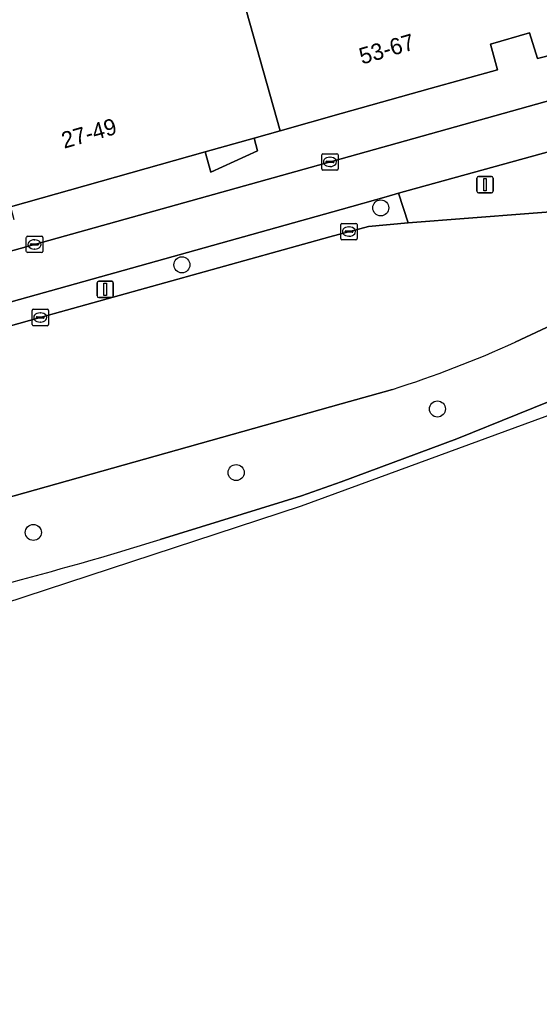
# Model space of a CAD drawing. Extents: x 161798 to 162385, y 382315 to 382833.
# Drawn here: x 161980.4 to 162012.1, y 382322.9 to 382382.8 of the extents above; entities that cross this region are included whole.
import ezdxf

# ---------------------------------------------------------------- set-up
doc = ezdxf.new("R2010")
doc.units = 0
for name, color, linetype in [('IMGEO_Berm_groen', 7, 'Continuous'), ('IMGEO_Berm_open', 7, 'Continuous'), ('IMGEO_Boom', 7, 'Continuous'), ('IMGEO_Fietspad_open', 7, 'Continuous'), ('IMGEO_Kolk', 7, 'Continuous'), ('IMGEO_Lichtmast', 7, 'Continuous'), ('IMGEO_Pand', 7, 'Continuous'), ('IMGEO_Pand_nummerreeks', 7, 'Continuous'), ('IMGEO_Rijbaan_lokaal_gesloten', 7, 'Continuous'), ('IMGEO_Voetpad_open', 7, 'Continuous')]:
    doc.layers.add(name, color=color, linetype=linetype)

msp = doc.modelspace()

# ---------------------------------------------------------------- linework, layer by layer
at = {"layer": 'IMGEO_Berm_groen'}
for points in [[(162020.09, 382367.503), (162017.171, 382366.148), (162016.984, 382366.066), (162010.603, 382363.071)], [(161997.575, 382353.695), (162000, 382354.553), (162007.049, 382357.176), (162014.485, 382360.186), (162018.158, 382361.825), (162020.005, 382362.651), (162021.454, 382363.287)], [(162003.121, 382360.194), (162000, 382359.315), (161950.692, 382345.432)], [(161988.95, 382351.028), (161997.575, 382353.695)]]:
    msp.add_lwpolyline(points, dxfattribs=at)
for centre, radius, start, end in [((161981.413, 382427.816), 71.021, 287.79771, 294.26807), ((161916.074, 382587.591), 247.534, 284.79686, 287.12214)]:
    msp.add_arc(centre, radius, start, end, dxfattribs=at)
at = {"layer": 'IMGEO_Berm_open'}
msp.add_lwpolyline([(162017.4, 382376.021), (162003.494, 382372.173), (162004.077, 382370.354), (162018.783, 382371.503)], dxfattribs=at)
msp.add_lwpolyline([(161981.644, 382364.584), (161999.309, 382369.519), (162001.65, 382370.148), (162004.077, 382370.354), (162003.494, 382372.173), (162002.735, 382371.953), (162000, 382371.174), (161951.89, 382357.699), (161952.25, 382356.343), (161963.78, 382359.564)], close=True, dxfattribs=at)
at = {"layer": 'IMGEO_Boom'}
for centre in [(162002.404, 382371.277), (161990.279, 382367.8), (162005.861, 382359.001), (161993.587, 382355.122), (161981.22, 382351.465)]:
    msp.add_circle(centre, 0.489, dxfattribs=at)
at = {"layer": 'IMGEO_Fietspad_open'}
for points in [[(162025.22, 382378.207), (162028.075, 382379.021), (162027.279, 382381.946), (162016.836, 382378.994), (162000, 382374.274), (161981.294, 382369.045), (161963.411, 382364.051), (161940.368, 382357.557), (161924.437, 382353.114), (161923.263, 382352.781)], [(161923.041, 382349.569), (161941.937, 382354.87), (161951.89, 382357.699), (162000, 382371.174), (162002.735, 382371.953), (162003.494, 382372.173), (162017.4, 382376.021), (162020.108, 382376.801), (162021.534, 382372.169), (162024, 382372.971)]]:
    msp.add_lwpolyline(points, dxfattribs=at)
at = {"layer": 'IMGEO_Kolk'}
for p, q in [((161998.807, 382373.656), (161998.807, 382374.508)), ((161998.882, 382374.582), (161999.734, 382374.582)), ((161999.295, 382374.362), (161999.32, 382374.362)), ((161999.808, 382374.508), (161999.808, 382373.656)), ((161999.066, 382374.076), (161999.066, 382374.088)), ((161999.504, 382374.039), (161999.106, 382374.039)), ((161999.109, 382374.125), (161999.507, 382374.125)), ((161999.318, 382373.802), (161999.293, 382373.802)), ((161999.55, 382374.088), (161999.55, 382374.076)), ((161999.734, 382373.582), (161998.882, 382373.582)), ((161999.966, 382369.404), (161999.966, 382370.256)), ((162000.041, 382370.33), (162000.893, 382370.33)), ((162000.454, 382370.11), (162000.479, 382370.11)), ((162000.967, 382370.256), (162000.967, 382369.404)), ((161980.793, 382368.62), (161980.793, 382369.472)), ((161980.868, 382369.546), (161981.72, 382369.546)), ((161981.794, 382369.472), (161981.794, 382368.62)), ((162000.225, 382369.824), (162000.225, 382369.836)), ((162000.663, 382369.787), (162000.265, 382369.787)), ((162000.268, 382369.873), (162000.666, 382369.873)), ((162000.477, 382369.55), (162000.452, 382369.55)), ((162000.709, 382369.836), (162000.709, 382369.824)), ((161981.052, 382369.04), (161981.052, 382369.052)), ((161981.49, 382369.003), (161981.092, 382369.003)), ((161981.095, 382369.089), (161981.493, 382369.089)), ((161981.281, 382369.326), (161981.306, 382369.326)), ((161981.536, 382369.052), (161981.536, 382369.04)), ((162000.893, 382369.33), (162000.041, 382369.33)), ((161981.72, 382368.546), (161980.868, 382368.546)), ((161981.304, 382368.766), (161981.279, 382368.766)), ((161981.143, 382364.16), (161981.143, 382365.012)), ((161981.218, 382365.086), (161982.07, 382365.086)), ((161981.631, 382364.866), (161981.656, 382364.866)), ((161982.144, 382365.012), (161982.144, 382364.16)), ((161982.07, 382364.086), (161981.218, 382364.086)), ((161981.402, 382364.58), (161981.402, 382364.592)), ((161981.84, 382364.543), (161981.442, 382364.543)), ((161981.445, 382364.629), (161981.843, 382364.629)), ((161981.654, 382364.306), (161981.629, 382364.306)), ((161981.886, 382364.592), (161981.886, 382364.58))]:
    msp.add_line(p, q, dxfattribs=at)
for points in [[(161998.807, 382373.656), (161998.807, 382374.508)], [(161998.882, 382374.582), (161999.734, 382374.582)], [(161999.808, 382374.508), (161999.808, 382373.656)], [(161999.734, 382373.582), (161998.882, 382373.582)], [(161999.966, 382369.404), (161999.966, 382370.256)], [(162000.041, 382370.33), (162000.893, 382370.33)], [(162000.967, 382370.256), (162000.967, 382369.404)], [(161980.793, 382368.62), (161980.793, 382369.472)], [(161980.868, 382369.546), (161981.72, 382369.546)], [(161981.794, 382369.472), (161981.794, 382368.62)], [(162000.893, 382369.33), (162000.041, 382369.33)], [(161981.72, 382368.546), (161980.868, 382368.546)], [(161981.143, 382364.16), (161981.143, 382365.012)], [(161981.218, 382365.086), (161982.07, 382365.086)], [(161982.144, 382365.012), (161982.144, 382364.16)], [(161982.07, 382364.086), (161981.218, 382364.086)]]:
    msp.add_lwpolyline(points, dxfattribs=at)
for centre, radius, start, end in [((161998.884, 382374.506), 0.0765, 91.55205, 178.44795), ((161998.884, 382374.506), 0.0765, 91.55205, 178.44795), ((161999.732, 382374.506), 0.0765, 1.55205, 88.44795), ((161999.732, 382374.506), 0.0765, 1.55205, 88.44795), ((161998.884, 382373.658), 0.0765, 181.55205, 268.44795), ((161998.884, 382373.658), 0.0765, 181.55205, 268.44795), ((161999.106, 382374.085), 0.0403, 85.87752, 175.75265), ((161999.103, 382374.075), 0.0366, 178.93798, 274.71019), ((161999.507, 382374.082), 0.043, 264.86636, 352.45326), ((161999.511, 382374.087), 0.0386, 1.73085, 96.63898), ((161999.732, 382373.658), 0.0765, 271.55205, 358.44795), ((161999.732, 382373.658), 0.0765, 271.55205, 358.44795), ((162000.043, 382370.254), 0.0765, 91.55205, 178.44795), ((162000.043, 382370.254), 0.0765, 91.55205, 178.44795), ((162000.891, 382370.254), 0.0765, 1.55205, 88.44795), ((162000.891, 382370.254), 0.0765, 1.55205, 88.44795), ((161980.87, 382369.47), 0.0765, 91.55205, 178.44795), ((161980.87, 382369.47), 0.0765, 91.55205, 178.44795), ((161981.718, 382369.47), 0.0765, 1.55205, 88.44795), ((161981.718, 382369.47), 0.0765, 1.55205, 88.44795), ((162000.265, 382369.833), 0.0403, 85.87752, 175.75265), ((162000.262, 382369.823), 0.0366, 178.93798, 274.71019), ((162000.666, 382369.83), 0.043, 264.86636, 352.45326), ((162000.67, 382369.835), 0.0386, 1.73085, 96.63898), ((161981.092, 382369.049), 0.0403, 85.87752, 175.75265), ((161981.089, 382369.039), 0.0366, 178.93798, 274.71019), ((161981.493, 382369.046), 0.043, 264.86636, 352.45326), ((161981.497, 382369.051), 0.0386, 1.73085, 96.63898), ((162000.043, 382369.406), 0.0765, 181.55205, 268.44795), ((162000.043, 382369.406), 0.0765, 181.55205, 268.44795), ((162000.891, 382369.406), 0.0765, 271.55205, 358.44795), ((162000.891, 382369.406), 0.0765, 271.55205, 358.44795), ((161980.87, 382368.622), 0.0765, 181.55205, 268.44795), ((161980.87, 382368.622), 0.0765, 181.55205, 268.44795), ((161981.718, 382368.622), 0.0765, 271.55205, 358.44795), ((161981.718, 382368.622), 0.0765, 271.55205, 358.44795), ((161981.22, 382365.01), 0.0765, 91.55205, 178.44795), ((161981.22, 382365.01), 0.0765, 91.55205, 178.44795), ((161982.068, 382365.01), 0.0765, 1.55205, 88.44795), ((161982.068, 382365.01), 0.0765, 1.55205, 88.44795), ((161981.22, 382364.162), 0.0765, 181.55205, 268.44795), ((161981.22, 382364.162), 0.0765, 181.55205, 268.44795), ((161981.442, 382364.589), 0.0403, 85.87752, 175.75265), ((161981.439, 382364.579), 0.0366, 178.93798, 274.71019), ((161981.843, 382364.586), 0.043, 264.86636, 352.45326), ((161981.847, 382364.591), 0.0386, 1.73085, 96.63898), ((161982.068, 382364.162), 0.0765, 271.55205, 358.44795), ((161982.068, 382364.162), 0.0765, 271.55205, 358.44795)]:
    msp.add_arc(centre, radius, start, end, dxfattribs=at)
for centre, major_axis, ratio, start_param, end_param in [((161999.294, 382374.082), (-0.387, 0.002), 0.722429, 4.712389, 7.853982), ((161999.319, 382374.082), (-0.39, 0.002), 0.717154, 1.570796, 4.712389), ((162000.453, 382369.83), (-0.387, 0.002), 0.722429, 4.712389, 7.853982), ((162000.478, 382369.83), (-0.39, 0.002), 0.717154, 1.570796, 4.712389), ((161981.28, 382369.046), (-0.387, 0.002), 0.722429, 4.712389, 7.853982), ((161981.305, 382369.046), (-0.39, 0.002), 0.717154, 1.570796, 4.712389), ((161981.63, 382364.586), (-0.387, 0.002), 0.722429, 4.712389, 7.853982), ((161981.655, 382364.586), (-0.39, 0.002), 0.717154, 1.570796, 4.712389)]:
    msp.add_ellipse(centre, major_axis=major_axis, ratio=ratio, start_param=start_param, end_param=end_param, dxfattribs=at)
at = {"layer": 'IMGEO_Lichtmast'}
for p, q in [((162008.265, 382372.295), (162008.265, 382373.095)), ((162008.265, 382373.095), (162008.265, 382372.295)), ((162008.365, 382373.195), (162009.155, 382373.195)), ((162009.155, 382373.195), (162008.365, 382373.195)), ((162009.255, 382373.095), (162009.255, 382372.295)), ((162009.255, 382372.295), (162009.255, 382373.095)), ((162009.155, 382372.195), (162008.365, 382372.195)), ((162008.365, 382372.195), (162009.155, 382372.195)), ((161985.107, 382365.9), (161985.107, 382366.7)), ((161985.107, 382366.7), (161985.107, 382365.9)), ((161985.207, 382366.8), (161985.997, 382366.8)), ((161985.997, 382366.8), (161985.207, 382366.8)), ((161986.097, 382366.7), (161986.097, 382365.9)), ((161986.097, 382365.9), (161986.097, 382366.7)), ((161985.997, 382365.8), (161985.207, 382365.8)), ((161985.207, 382365.8), (161985.997, 382365.8))]:
    msp.add_line(p, q, dxfattribs=at)
for points in [[(162008.685, 382373.07), (162008.835, 382373.07), (162008.835, 382372.32), (162008.685, 382372.32), (162008.685, 382373.07)], [(161985.527, 382366.675), (161985.677, 382366.675), (161985.677, 382365.925), (161985.527, 382365.925), (161985.527, 382366.675)]]:
    msp.add_lwpolyline(points, dxfattribs=at)
for centre, start, end in [((162008.365, 382373.095), 90, 180), ((162008.365, 382373.095), 90, 180), ((162009.155, 382373.095), 0, 90), ((162009.155, 382373.095), 360, 90), ((162008.365, 382372.295), 180, 270), ((162008.365, 382372.295), 180, 270), ((162009.155, 382372.295), 270, 0), ((162009.155, 382372.295), 270, 0), ((161985.207, 382366.7), 90, 180), ((161985.207, 382366.7), 90, 180), ((161985.997, 382366.7), 0, 90), ((161985.997, 382366.7), 360, 90), ((161985.207, 382365.9), 180, 270), ((161985.207, 382365.9), 180, 270), ((161985.997, 382365.9), 270, 0), ((161985.997, 382365.9), 270, 0)]:
    msp.add_arc(centre, 0.1, start, end, dxfattribs=at)
at = {"layer": 'IMGEO_Pand'}
for points in [[(161992.986, 382387.688), (161996.279, 382375.983), (162000, 382377.033), (162005.41, 382378.559), (162009.526, 382379.708), (162009.093, 382381.268), (162011.466, 382381.97), (162011.964, 382380.39), (162012.37, 382380.501), (162016.275, 382381.566), (162019.512, 382383.48), (162016.974, 382392.447), (162016.93, 382392.603), (162015.773, 382395.333), (162015.66, 382395.487), (162011.459, 382401.201), (162002.027, 382394.301)], [(161992.986, 382387.688), (161991.94, 382389.109), (161988.977, 382393.137), (161971.566, 382388.238), (161976.577, 382370.429), (161979.826, 382371.342), (161991.705, 382374.693), (161994.682, 382375.533), (161996.279, 382375.983)]]:
    msp.add_lwpolyline(points, close=True, dxfattribs=at)
at = {"layer": 'IMGEO_Rijbaan_lokaal_gesloten'}
for points in [[(162010.603, 382363.071), (162016.984, 382366.066), (162017.171, 382366.148), (162020.09, 382367.503), (162022.653, 382368.525), (162025.334, 382369.296), (162034.136, 382371.808), (162046.325, 382375.227), (162049.036, 382376.015), (162047.805, 382379.576), (162045.075, 382378.822), (162039.629, 382377.237), (162024.255, 382372.959), (162024, 382372.971), (162021.534, 382372.169), (162018.783, 382371.503), (162004.077, 382370.354), (162001.65, 382370.148), (161999.309, 382369.519), (161981.644, 382364.584), (161963.78, 382359.564), (161952.25, 382356.343), (161942.379, 382353.461)], [(161905.629, 382322.906), (161997.573, 382353.096), (162001.672, 382354.599), (162041.858, 382369.337), (162050.268, 382372.421), (162050.013, 382373.192), (162047.253, 382372.263), (162047.217, 382372.248), (162036.953, 382368.949), (162036.93, 382368.944), (162026.659, 382365.504), (162024.016, 382364.421), (162021.454, 382363.287), (162020.005, 382362.651), (162018.158, 382361.825), (162014.485, 382360.186), (162007.049, 382357.176), (162000, 382354.553), (161997.575, 382353.695), (161988.95, 382351.028)], [(161950.692, 382345.432), (162000, 382359.315), (162003.121, 382360.194)]]:
    msp.add_lwpolyline(points, dxfattribs=at)
for centre, radius, start, end in [((161981.413, 382427.816), 71.021, 287.79771, 294.26807), ((161916.074, 382587.591), 247.534, 284.79686, 287.12214)]:
    msp.add_arc(centre, radius, start, end, dxfattribs=at)
at = {"layer": 'IMGEO_Voetpad_open'}
for points in [[(162028.106, 382385.351), (162027.424, 382385.612), (162025.97, 382385.896), (162019.512, 382383.48), (162016.275, 382381.566), (162012.37, 382380.501), (162011.964, 382380.39), (162011.466, 382381.97), (162009.093, 382381.268), (162009.526, 382379.708), (162005.41, 382378.559), (162000, 382377.033), (161996.279, 382375.983), (161994.682, 382375.533), (161994.893, 382374.764), (161992.051, 382373.452), (161991.705, 382374.693), (161979.826, 382371.342), (161980.039, 382370.575)], [(161963.411, 382364.051), (161981.294, 382369.045), (162000, 382374.274), (162016.836, 382378.994), (162027.279, 382381.946), (162027.597, 382382.054)]]:
    msp.add_lwpolyline(points, dxfattribs=at)
msp.add_lwpolyline([(161991.705, 382374.693), (161992.051, 382373.452), (161994.893, 382374.764), (161994.682, 382375.533)], close=True, dxfattribs=at)

# ---------------------------------------------------------------- texts
at = {"layer": 'IMGEO_Pand_nummerreeks'}
for s, rotation, p in [('53-67', 16.09252, (162001.258, 382380.022)), ('27-49', 15.74451, (161983.098, 382374.885))]:
    msp.add_text(s, height=1, rotation=rotation, dxfattribs=at).set_placement(p)

doc.saveas('drawing.dxf')
